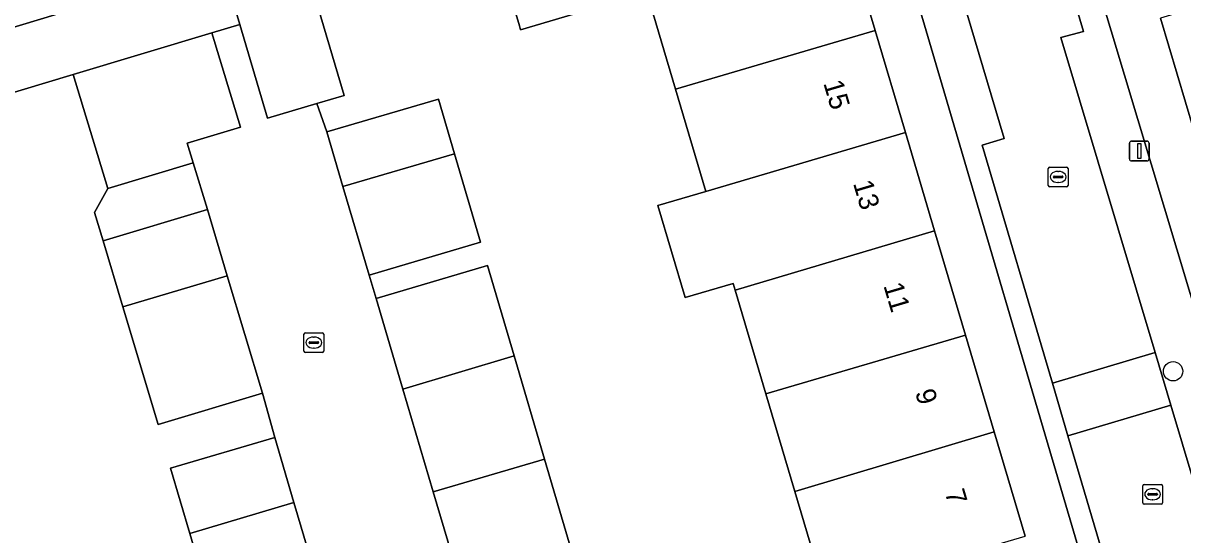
# Model space of a CAD drawing. Extents: x 157767 to 159172, y 387839 to 389425.
# Drawn here: x 158498.2 to 158556.9, y 388524.6 to 388550.5 of the extents above; entities that cross this region are included whole.
import ezdxf

# ---------------------------------------------------------------- set-up
doc = ezdxf.new("R2010")
doc.units = 0
for name, color, linetype in [('IMGEO_Boom', 7, 'Continuous'), ('IMGEO_Erf', 7, 'Continuous'), ('IMGEO_Kolk', 7, 'Continuous'), ('IMGEO_Lichtmast', 7, 'Continuous'), ('IMGEO_Muur', 7, 'Continuous'), ('IMGEO_Pand', 7, 'Continuous'), ('IMGEO_Pand_nummerreeks', 7, 'Continuous'), ('IMGEO_Rijbaan_lokaal_open', 7, 'Continuous'), ('IMGEO_Voetpad_open', 7, 'Continuous')]:
    doc.layers.add(name, color=color, linetype=linetype)

msp = doc.modelspace()

# ---------------------------------------------------------------- linework, layer by layer
at = {"layer": 'IMGEO_Boom'}
msp.add_circle((158556.384, 388532.874), 0.489, dxfattribs=at)
at = {"layer": 'IMGEO_Erf'}
for points in [[(158543.919, 388581.171), (158563.948, 388514.555), (158594.628, 388523.675), (158594.297, 388524.8), (158589.05, 388523.289), (158588.074, 388526.679), (158593.321, 388528.19), (158591.881, 388532.859), (158586.69, 388531.318), (158585.721, 388534.58), (158583.97, 388540.459), (158589.151, 388542.029), (158588.464, 388544.32), (158583.288, 388542.743), (158582.265, 388546.161), (158580.512, 388552.014)], [(158473.046, 388542.834), (158500, 388550.948), (158503.77, 388552.082), (158501.885, 388558.275), (158504.824, 388559.168), (158504.274, 388561.123), (158502.09, 388560.477), (158500.821, 388564.763), (158500, 388567.537), (158499.492, 388569.252), (158500, 388569.403), (158501.483, 388569.841), (158500.693, 388572.514), (158500, 388572.308), (158498.664, 388571.91), (158497.354, 388576.307)], [(158512.233, 388554.346), (158514.456, 388546.817), (158513.085, 388546.412), (158513.579, 388544.979), (158519.224, 388546.645), (158520.042, 388543.87), (158521.359, 388539.399), (158515.725, 388537.731), (158516.072, 388536.561), (158521.704, 388538.229), (158523.053, 388533.651), (158524.589, 388528.436), (158526.056, 388523.459), (158527.579, 388518.289), (158529.037, 388513.341), (158530.523, 388508.297), (158532.216, 388502.551), (158526.647, 388500.857), (158525.054, 388500.453), (158525.195, 388500), (158528.703, 388489.192), (158542.312, 388500.002), (158555.559, 388510.466), (158540.094, 388562.995)], [(158539.787, 388555.277), (158541.319, 388550.112), (158542.851, 388544.951), (158544.325, 388539.981), (158545.889, 388534.71), (158547.343, 388529.812), (158548.909, 388524.533)], [(158538.806, 388521.575), (158537.255, 388526.801), (158535.791, 388531.735), (158534.235, 388536.978), (158534.134, 388537.32), (158531.704, 388536.604), (158530.331, 388541.26), (158532.753, 388541.974), (158531.218, 388547.148), (158529.765, 388552.044), (158523.384, 388550.149), (158523.324, 388550.351), (158522.737, 388552.333)], [(158557.442, 388545.078), (158555.747, 388550.736)], [(158495.277, 388508.425), (158506.289, 388511.777), (158504.538, 388517.662), (158504.363, 388518.247), (158508.207, 388519.391), (158506.651, 388524.673), (158505.68, 388527.97), (158510.948, 388529.523), (158510.329, 388531.77), (158505.055, 388530.185), (158503.264, 388536.139), (158502.264, 388539.465), (158501.829, 388540.913), (158502.508, 388542.128), (158500.759, 388547.895), (158484.947, 388543.126)]]:
    msp.add_lwpolyline(points, dxfattribs=at)
at = {"layer": 'IMGEO_Kolk'}
for p, q in [((158550.072, 388542.28), (158550.072, 388543.132)), ((158550.147, 388543.206), (158550.999, 388543.206)), ((158550.56, 388542.986), (158550.585, 388542.986)), ((158551.073, 388543.132), (158551.073, 388542.28)), ((158550.331, 388542.7), (158550.331, 388542.712)), ((158550.769, 388542.663), (158550.371, 388542.663)), ((158550.374, 388542.749), (158550.772, 388542.749)), ((158550.583, 388542.426), (158550.558, 388542.426)), ((158550.815, 388542.712), (158550.815, 388542.7)), ((158550.999, 388542.206), (158550.147, 388542.206)), ((158512.426, 388533.9), (158512.426, 388534.752)), ((158512.501, 388534.826), (158513.353, 388534.826)), ((158513.427, 388534.752), (158513.427, 388533.9)), ((158512.685, 388534.32), (158512.685, 388534.332)), ((158513.123, 388534.283), (158512.725, 388534.283)), ((158512.728, 388534.369), (158513.126, 388534.369)), ((158512.914, 388534.606), (158512.939, 388534.606)), ((158513.169, 388534.332), (158513.169, 388534.32)), ((158513.353, 388533.826), (158512.501, 388533.826)), ((158512.937, 388534.046), (158512.912, 388534.046)), ((158554.848, 388526.228), (158554.848, 388527.08)), ((158554.923, 388527.154), (158555.775, 388527.154)), ((158555.849, 388527.08), (158555.849, 388526.228)), ((158555.107, 388526.648), (158555.107, 388526.66)), ((158555.545, 388526.611), (158555.147, 388526.611)), ((158555.15, 388526.697), (158555.548, 388526.697)), ((158555.336, 388526.934), (158555.361, 388526.934)), ((158555.591, 388526.66), (158555.591, 388526.648)), ((158555.775, 388526.154), (158554.923, 388526.154)), ((158555.359, 388526.374), (158555.334, 388526.374))]:
    msp.add_line(p, q, dxfattribs=at)
for points in [[(158550.072, 388542.28), (158550.072, 388543.132)], [(158550.147, 388543.206), (158550.999, 388543.206)], [(158551.073, 388543.132), (158551.073, 388542.28)], [(158550.999, 388542.206), (158550.147, 388542.206)], [(158512.426, 388533.9), (158512.426, 388534.752)], [(158512.501, 388534.826), (158513.353, 388534.826)], [(158513.427, 388534.752), (158513.427, 388533.9)], [(158513.353, 388533.826), (158512.501, 388533.826)], [(158554.848, 388526.228), (158554.848, 388527.08)], [(158554.923, 388527.154), (158555.775, 388527.154)], [(158555.849, 388527.08), (158555.849, 388526.228)], [(158555.775, 388526.154), (158554.923, 388526.154)]]:
    msp.add_lwpolyline(points, dxfattribs=at)
for centre, radius, start, end in [((158550.149, 388543.13), 0.0765, 91.55205, 178.44795), ((158550.149, 388543.13), 0.0765, 91.55205, 178.44795), ((158550.997, 388543.13), 0.0765, 1.55205, 88.44795), ((158550.997, 388543.13), 0.0765, 1.55205, 88.44795), ((158550.371, 388542.709), 0.0403, 85.87752, 175.75265), ((158550.368, 388542.699), 0.0366, 178.93798, 274.71019), ((158550.772, 388542.706), 0.043, 264.86636, 352.45326), ((158550.776, 388542.711), 0.0386, 1.73085, 96.63898), ((158550.149, 388542.282), 0.0765, 181.55205, 268.44795), ((158550.149, 388542.282), 0.0765, 181.55205, 268.44795), ((158550.997, 388542.282), 0.0765, 271.55205, 358.44795), ((158550.997, 388542.282), 0.0765, 271.55205, 358.44795), ((158512.503, 388534.75), 0.0765, 91.55205, 178.44795), ((158512.503, 388534.75), 0.0765, 91.55205, 178.44795), ((158513.351, 388534.75), 0.0765, 1.55205, 88.44795), ((158513.351, 388534.75), 0.0765, 1.55205, 88.44795), ((158512.725, 388534.329), 0.0403, 85.87752, 175.75265), ((158512.722, 388534.319), 0.0366, 178.93798, 274.71019), ((158513.126, 388534.326), 0.043, 264.86636, 352.45326), ((158513.13, 388534.331), 0.0386, 1.73085, 96.63898), ((158512.503, 388533.902), 0.0765, 181.55205, 268.44795), ((158512.503, 388533.902), 0.0765, 181.55205, 268.44795), ((158513.351, 388533.902), 0.0765, 271.55205, 358.44795), ((158513.351, 388533.902), 0.0765, 271.55205, 358.44795), ((158554.925, 388527.078), 0.0765, 91.55205, 178.44795), ((158554.925, 388527.078), 0.0765, 91.55205, 178.44795), ((158555.773, 388527.078), 0.0765, 1.55205, 88.44795), ((158555.773, 388527.078), 0.0765, 1.55205, 88.44795), ((158555.147, 388526.657), 0.0403, 85.87752, 175.75265), ((158555.144, 388526.647), 0.0366, 178.93798, 274.71019), ((158555.548, 388526.654), 0.043, 264.86636, 352.45326), ((158555.552, 388526.659), 0.0386, 1.73085, 96.63898), ((158554.925, 388526.23), 0.0765, 181.55205, 268.44795), ((158554.925, 388526.23), 0.0765, 181.55205, 268.44795), ((158555.773, 388526.23), 0.0765, 271.55205, 358.44795), ((158555.773, 388526.23), 0.0765, 271.55205, 358.44795)]:
    msp.add_arc(centre, radius, start, end, dxfattribs=at)
for centre, major_axis, ratio, start_param, end_param in [((158550.559, 388542.706), (-0.387, 0.002), 0.722429, 4.712389, 7.853982), ((158550.584, 388542.706), (-0.39, 0.002), 0.717154, 1.570796, 4.712389), ((158512.913, 388534.326), (-0.387, 0.002), 0.722429, 4.712389, 7.853982), ((158512.938, 388534.326), (-0.39, 0.002), 0.717154, 1.570796, 4.712389), ((158555.335, 388526.654), (-0.387, 0.002), 0.722429, 4.712389, 7.853982), ((158555.36, 388526.654), (-0.39, 0.002), 0.717154, 1.570796, 4.712389)]:
    msp.add_ellipse(centre, major_axis=major_axis, ratio=ratio, start_param=start_param, end_param=end_param, dxfattribs=at)
at = {"layer": 'IMGEO_Lichtmast'}
for p, q in [((158554.179, 388543.615), (158554.179, 388544.415)), ((158554.179, 388544.415), (158554.179, 388543.615)), ((158554.279, 388544.515), (158555.069, 388544.515)), ((158555.069, 388544.515), (158554.279, 388544.515)), ((158555.169, 388544.415), (158555.169, 388543.615)), ((158555.169, 388543.615), (158555.169, 388544.415)), ((158555.069, 388543.515), (158554.279, 388543.515)), ((158554.279, 388543.515), (158555.069, 388543.515))]:
    msp.add_line(p, q, dxfattribs=at)
msp.add_lwpolyline([(158554.599, 388544.39), (158554.749, 388544.39), (158554.749, 388543.64), (158554.599, 388543.64), (158554.599, 388544.39)], dxfattribs=at)
for centre, start, end in [((158554.279, 388544.415), 90, 180), ((158554.279, 388544.415), 90, 180), ((158555.069, 388544.415), 0, 90), ((158555.069, 388544.415), 360, 90), ((158554.279, 388543.615), 180, 270), ((158554.279, 388543.615), 180, 270), ((158555.069, 388543.615), 270, 0), ((158555.069, 388543.615), 270, 0)]:
    msp.add_arc(centre, 0.1, start, end, dxfattribs=at)
at = {"layer": 'IMGEO_Muur'}
msp.add_lwpolyline([(158503.928, 388548.831), (158484.947, 388543.126)], dxfattribs=at)
at = {"layer": 'IMGEO_Pand'}
for points in [[(158535.722, 388560.46), (158525.693, 388557.485), (158525.438, 388558.348), (158521.316, 388557.126), (158522.737, 388552.333), (158523.324, 388550.351), (158523.384, 388550.149), (158529.765, 388552.044), (158529.701, 388552.259), (158537.465, 388554.582), (158537.399, 388554.806)], [(158539.787, 388555.277), (158539.722, 388555.495), (158537.399, 388554.806), (158537.465, 388554.582), (158529.701, 388552.259), (158529.765, 388552.044), (158531.218, 388547.148), (158541.319, 388550.112)], [(158508.361, 388553.203), (158509.182, 388550.421), (158510.584, 388545.674), (158513.085, 388546.412), (158514.456, 388546.817), (158512.233, 388554.346)], [(158555.747, 388550.736), (158557.442, 388545.078), (158567.538, 388548.113), (158565.84, 388553.782)], [(158507.769, 388549.996), (158500.759, 388547.895), (158502.508, 388542.128), (158506.825, 388543.426), (158506.526, 388544.415), (158509.214, 388545.23)], [(158531.218, 388547.148), (158532.753, 388541.974), (158542.851, 388544.951), (158541.319, 388550.112)], [(158514.398, 388542.214), (158520.042, 388543.87), (158519.224, 388546.645), (158513.579, 388544.979)], [(158542.851, 388544.951), (158532.753, 388541.974), (158530.331, 388541.26), (158531.704, 388536.604), (158534.134, 388537.32), (158534.235, 388536.978), (158544.325, 388539.981)], [(158514.398, 388542.214), (158515.725, 388537.731), (158521.359, 388539.399), (158520.042, 388543.87)], [(158506.825, 388543.426), (158502.508, 388542.128), (158501.829, 388540.913), (158502.264, 388539.465), (158507.539, 388541.051)], [(158503.264, 388536.139), (158508.545, 388537.706), (158507.539, 388541.051), (158502.264, 388539.465)], [(158535.791, 388531.735), (158545.889, 388534.71), (158544.325, 388539.981), (158534.235, 388536.978)], [(158523.053, 388533.651), (158521.704, 388538.229), (158516.072, 388536.561), (158517.43, 388531.977)], [(158503.264, 388536.139), (158505.055, 388530.185), (158510.329, 388531.77), (158508.545, 388537.706)], [(158535.791, 388531.735), (158537.255, 388526.801), (158547.343, 388529.812), (158545.889, 388534.71)], [(158523.053, 388533.651), (158517.43, 388531.977), (158518.969, 388526.78), (158524.589, 388528.436)], [(158511.918, 388526.242), (158510.948, 388529.523), (158505.68, 388527.97), (158506.651, 388524.673)], [(158537.255, 388526.801), (158538.806, 388521.575), (158548.909, 388524.533), (158547.343, 388529.812)], [(158518.969, 388526.78), (158520.448, 388521.786), (158526.056, 388523.459), (158524.589, 388528.436)], [(158511.918, 388526.242), (158506.651, 388524.673), (158508.207, 388519.391), (158504.363, 388518.247), (158504.538, 388517.662), (158513.663, 388520.34)]]:
    msp.add_lwpolyline(points, close=True, dxfattribs=at)
at = {"layer": 'IMGEO_Rijbaan_lokaal_open'}
for points in [[(158555.474, 388533.822), (158550.704, 388549.761), (158551.847, 388550.058), (158543.962, 388576.615), (158542.868, 388576.267), (158542.996, 388575.823), (158538.939, 388574.572), (158547.849, 388544.645), (158546.726, 388544.307), (158550.283, 388532.269)], [(158555.474, 388533.822), (158550.283, 388532.269), (158551.068, 388529.613), (158556.268, 388531.169)], [(158556.268, 388531.169), (158551.068, 388529.613), (158556.256, 388512.058), (158562.693, 388513.968), (158559.172, 388525.608), (158558.04, 388525.249)]]:
    msp.add_lwpolyline(points, close=True, dxfattribs=at)
msp.add_lwpolyline([(158520.448, 388521.786), (158518.969, 388526.78), (158517.43, 388531.977), (158516.072, 388536.561), (158515.725, 388537.731), (158514.398, 388542.214), (158513.579, 388544.979), (158513.085, 388546.412), (158510.584, 388545.674), (158509.182, 388550.421), (158507.769, 388549.996), (158509.214, 388545.23), (158506.526, 388544.415), (158506.825, 388543.426), (158507.539, 388541.051), (158508.545, 388537.706), (158510.329, 388531.77), (158510.948, 388529.523), (158511.918, 388526.242), (158513.663, 388520.34)], dxfattribs=at)
at = {"layer": 'IMGEO_Voetpad_open'}
msp.add_lwpolyline([(158564.785, 388511.883), (158562.693, 388513.968), (158556.256, 388512.058), (158551.068, 388529.613), (158550.283, 388532.269), (158546.726, 388544.307), (158547.849, 388544.645), (158538.939, 388574.572), (158538.155, 388577.207), (158535.047, 388587.645), (158534.496, 388587.521), (158532.622, 388593.417), (158531.011, 388593.022), (158539.336, 388565.822), (158540.094, 388562.995), (158555.559, 388510.466), (158542.312, 388500.002), (158528.703, 388489.192), (158525.408, 388486.574)], dxfattribs=at)
for points in [[(158543.919, 388581.171), (158541.422, 388589.584), (158538.913, 388588.763), (158541.976, 388578.398), (158542.232, 388578.478), (158542.868, 388576.267), (158543.962, 388576.615), (158551.847, 388550.058), (158550.704, 388549.761), (158555.474, 388533.822), (158556.268, 388531.169), (158558.04, 388525.249), (158559.172, 388525.608), (158562.693, 388513.968), (158563.948, 388514.555)], [(158508.361, 388553.203), (158508.379, 388553.494), (158512.151, 388554.624), (158521.25, 388557.35), (158540.094, 388562.995), (158539.336, 388565.822), (158511.356, 388557.426), (158507.472, 388556.269), (158505.321, 388555.643), (158506.182, 388552.816), (158503.77, 388552.082), (158500, 388550.948), (158473.046, 388542.834), (158471.199, 388542.144), (158469.078, 388541.499), (158469.953, 388538.636), (158473.959, 388539.858), (158474.786, 388540.11), (158484.947, 388543.126), (158500.759, 388547.895), (158507.769, 388549.996), (158509.182, 388550.421)]]:
    msp.add_lwpolyline(points, close=True, dxfattribs=at)

# ---------------------------------------------------------------- texts
at = {"layer": 'IMGEO_Pand_nummerreeks'}
for s, rotation, p in [('15', 286.52712, (158538.687, 388547.451)), ('13', 286.52962, (158540.19, 388542.386)), ('11', 286.52712, (158541.726, 388537.211)), ('9', 286.52712, (158543.327, 388531.815)), ('7', 286.52712, (158544.83, 388526.75))]:
    msp.add_text(s, height=1, rotation=rotation, dxfattribs=at).set_placement(p)

doc.saveas('drawing.dxf')
